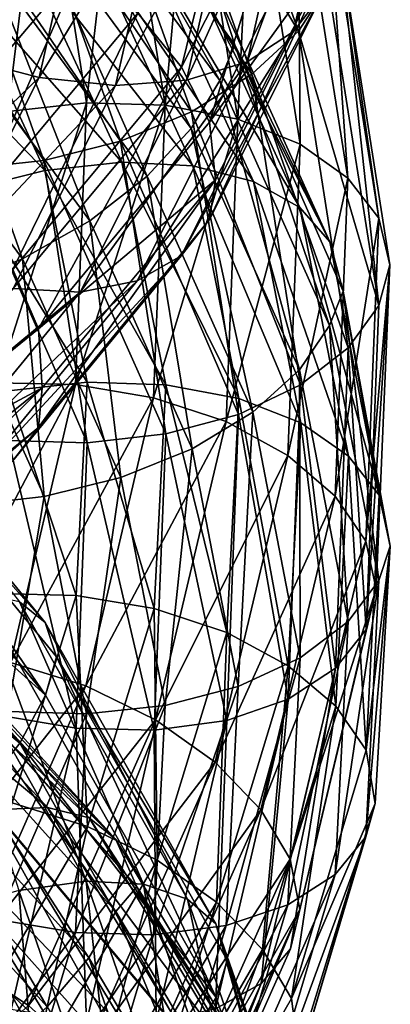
# Model space of a CAD drawing. Header units: metres. Extents: x -109 to 109, y -917 to 389.
# Tile 173 of 656: x 15.62 to 18.98, y -859.84 to -850.9. Entities that reach past the tile are written whole.
import ezdxf

# ---------------------------------------------------------------- set-up
doc = ezdxf.new("R2010")
doc.units = ezdxf.units.M
doc.layers.add('solid_24503124_XXX_01_SW0001_01', color=7, linetype='CONTINUOUS')

msp = doc.modelspace()

# ---------------------------------------------------------------- linework, layer by layer
at = {"layer": 'solid_24503124_XXX_01_SW0001_01'}
for points in [[(17.145945, -848.231567, -77.027954), (18.147417, -850.998413, -75.541969), (16.747141, -848.676575, -77.31208)], [(18.418266, -850.582581, -75.123573), (18.147417, -850.998413, -75.541969), (17.145945, -848.231567, -77.027954)], [(18.103788, -851.00354, -333.421661), (18.375671, -850.645935, -333.922302), (18.86281, -848.477783, -331.504669)], [(18.583719, -848.863892, -331.042236), (18.103788, -851.00354, -333.421661), (18.86281, -848.477783, -331.504669)], [(16.747141, -848.676575, -77.31208), (17.725319, -851.391357, -75.878387), (16.22924, -849.087891, -77.474945)], [(18.147417, -850.998413, -75.541969), (17.725319, -851.391357, -75.878387), (16.747141, -848.676575, -77.31208)], [(17.087172, -851.327271, -337.624634), (16.689735, -850.837219, -337.905182), (17.686127, -848.887573, -335.622467)], [(18.107292, -849.319458, -335.299042), (17.087172, -851.327271, -337.624634), (17.686127, -848.887573, -335.622467)], [(17.681244, -851.27771, -332.958069), (18.103788, -851.00354, -333.421661), (18.583719, -848.863892, -331.042236)], [(18.149973, -849.1875, -330.633301), (17.681244, -851.27771, -332.958069), (18.583719, -848.863892, -331.042236)], [(16.22924, -849.087891, -77.474945), (17.177168, -851.732849, -76.105103), (15.619933, -849.436462, -77.497757)], [(15.8297, -849.118225, -72.389519), (16.224129, -851.649597, -71.049507), (16.52549, -849.044861, -72.552444)], [(15.918839, -849.390015, -312.462799), (17.433697, -851.448425, -314.532135), (16.073862, -849.060974, -312.994324)], [(16.073862, -849.060974, -312.994324), (17.570824, -851.123901, -315.077026), (17.435472, -850.703552, -315.50351)], [(17.433697, -851.448425, -314.532135), (17.570824, -851.123901, -315.077026), (16.073862, -849.060974, -312.994324)], [(16.224129, -851.649597, -71.049507), (16.937256, -851.67157, -71.134636), (16.52549, -849.044861, -72.552444)], [(17.725319, -851.391357, -75.878387), (17.177168, -851.732849, -76.105103), (16.22924, -849.087891, -77.474945)], [(16.52549, -849.044861, -72.552444), (16.937256, -851.67157, -71.134636), (17.171141, -849.081421, -72.829857)], [(16.937256, -851.67157, -71.134636), (17.598993, -851.797852, -71.342194), (17.171141, -849.081421, -72.829857)], [(17.171141, -849.081421, -72.829857), (17.598993, -851.797852, -71.342194), (17.720425, -849.231201, -73.210052)], [(15.134162, -849.292847, -72.348679), (15.511258, -851.730042, -71.088486), (15.8297, -849.118225, -72.389519)], [(15.511258, -851.730042, -71.088486), (16.224129, -851.649597, -71.049507), (15.8297, -849.118225, -72.389519)], [(17.133175, -851.446106, -332.567047), (17.681244, -851.27771, -332.958069), (18.149973, -849.1875, -330.633301)], [(17.587376, -849.423584, -330.309998), (17.133175, -851.446106, -332.567047), (18.149973, -849.1875, -330.633301)], [(17.598993, -851.797852, -71.342194), (18.161963, -852.025635, -71.665802), (17.720425, -849.231201, -73.210052)], [(17.720425, -849.231201, -73.210052), (18.161963, -852.025635, -71.665802), (18.143906, -849.477905, -73.663712)], [(17.342197, -851.827271, -337.239166), (17.087172, -851.327271, -337.624634), (18.107292, -849.319458, -335.299042)], [(18.377542, -849.778809, -334.888947), (17.342197, -851.827271, -337.239166), (18.107292, -849.319458, -335.299042)], [(15.619933, -849.436462, -77.497757), (16.532272, -851.997437, -76.199768), (14.962778, -849.703857, -77.386078)], [(17.177168, -851.732849, -76.105103), (16.532272, -851.997437, -76.199768), (15.619933, -849.436462, -77.497757)], [(15.683307, -849.852844, -312.100128), (17.175751, -851.883057, -314.137756), (15.918839, -849.390015, -312.462799)], [(17.175751, -851.883057, -314.137756), (17.433697, -851.448425, -314.532135), (15.918839, -849.390015, -312.462799)], [(16.488953, -851.492065, -332.27951), (17.133175, -851.446106, -332.567047), (17.587376, -849.423584, -330.309998)], [(16.926073, -849.55188, -330.099518), (16.488953, -851.492065, -332.27951), (17.587376, -849.423584, -330.309998)], [(15.501019, -849.482727, -330.041321), (15.100699, -851.239685, -332.060516), (16.213417, -849.570679, -330.009216)], [(18.143906, -849.477905, -73.663712), (18.595997, -852.334229, -72.079063), (18.416391, -849.800232, -74.157089)], [(18.161963, -852.025635, -71.665802), (18.595997, -852.334229, -72.079063), (18.143906, -849.477905, -73.663712)], [(15.100699, -851.239685, -332.060516), (15.7947, -851.420105, -332.108063), (16.213417, -849.570679, -330.009216)], [(15.7947, -851.420105, -332.108063), (16.488953, -851.492065, -332.27951), (16.926073, -849.55188, -330.099518)], [(16.213417, -849.570679, -330.009216), (15.7947, -851.420105, -332.108063), (16.926073, -849.55188, -330.099518)], [(14.962778, -849.703857, -77.386078), (15.836734, -852.172974, -76.163139), (14.305385, -849.873962, -77.151863)], [(16.532272, -851.997437, -76.199768), (15.836734, -852.172974, -76.163139), (14.962778, -849.703857, -77.386078)], [(18.452444, -850.281006, -334.483734), (17.342197, -851.827271, -337.239166), (18.377542, -849.778809, -334.888947)], [(18.416391, -849.800232, -74.157089), (18.875271, -852.698669, -72.550461), (18.51906, -850.20166, -74.642311)], [(18.595997, -852.334229, -72.079063), (18.875271, -852.698669, -72.550461), (18.416391, -849.800232, -74.157089)], [(15.836734, -852.172974, -76.163139), (15.140944, -852.250244, -76.001999), (14.305385, -849.873962, -77.151863)], [(15.317256, -850.335632, -311.84729), (16.774866, -852.317749, -313.840118), (15.683307, -849.852844, -312.100128)], [(16.774866, -852.317749, -313.840118), (17.175751, -851.883057, -314.137756), (15.683307, -849.852844, -312.100128)], [(16.173609, -850.393616, -338.057251), (14.726659, -852.111084, -340.145233), (15.566391, -850.029541, -338.063782)], [(15.650114, -850.250916, -317.302856), (16.544542, -852.190552, -319.350037), (14.991689, -850.418945, -317.535217)], [(16.260599, -850.194763, -316.960144), (17.189917, -852.222839, -319.071808), (15.650114, -850.250916, -317.302856)], [(17.189917, -852.222839, -319.071808), (16.544542, -852.190552, -319.350037), (15.650114, -850.250916, -317.302856)], [(17.738474, -852.365479, -318.688019), (17.189917, -852.222839, -319.071808), (16.260599, -850.194763, -316.960144)], [(16.779499, -850.260132, -316.523682), (17.738474, -852.365479, -318.688019), (16.260599, -850.194763, -316.960144)], [(18.51906, -850.20166, -74.642311), (18.877193, -853.491455, -73.535179), (18.418266, -850.582581, -75.123573)], [(18.51906, -850.20166, -74.642311), (18.975517, -853.120544, -73.033142), (18.877193, -853.491455, -73.535179)], [(18.875271, -852.698669, -72.550461), (18.975517, -853.120544, -73.033142), (18.51906, -850.20166, -74.642311)], [(14.842464, -850.804993, -311.726929), (16.254892, -852.721619, -313.664642), (15.317256, -850.335632, -311.84729)], [(16.254892, -852.721619, -313.664642), (16.774866, -852.317749, -313.840118), (15.317256, -850.335632, -311.84729)], [(18.160887, -852.6026, -318.228394), (17.738474, -852.365479, -318.688019), (16.779499, -850.260132, -316.523682)], [(17.179075, -850.435242, -316.026031), (18.160887, -852.6026, -318.228394), (16.779499, -850.260132, -316.523682)], [(17.340431, -852.708984, -336.259247), (17.395369, -852.349854, -336.840729), (18.452444, -850.281006, -334.483734)], [(18.375671, -850.645935, -333.922302), (17.340431, -852.708984, -336.259247), (18.452444, -850.281006, -334.483734)], [(18.452444, -850.281006, -334.483734), (17.395369, -852.349854, -336.840729), (17.342197, -851.827271, -337.239166)], [(14.991689, -850.418945, -317.535217), (15.848488, -852.265259, -319.510956), (14.333026, -850.683716, -317.644592)], [(15.196609, -852.62146, -340.047943), (14.726659, -852.111084, -340.145233), (16.173609, -850.393616, -338.057251)], [(16.544542, -852.190552, -319.350037), (15.848488, -852.265259, -319.510956), (14.991689, -850.418945, -317.535217)], [(16.689735, -850.837219, -337.905182), (15.196609, -852.62146, -340.047943), (16.173609, -850.393616, -338.057251)], [(18.431936, -852.913818, -317.727173), (18.160887, -852.6026, -318.228394), (17.179075, -850.435242, -316.026031)], [(17.435472, -850.703552, -315.50351), (18.431936, -852.913818, -317.727173), (17.179075, -850.435242, -316.026031)], [(18.418266, -850.582581, -75.123573), (18.877193, -853.491455, -73.535179), (18.147417, -850.998413, -75.541969)], [(15.848488, -852.265259, -319.510956), (15.152182, -852.438232, -319.547302), (14.333026, -850.683716, -317.644592)], [(17.083866, -853.039429, -335.721924), (17.340431, -852.708984, -336.259247), (18.375671, -850.645935, -333.922302)], [(18.103788, -851.00354, -333.421661), (17.083866, -853.039429, -335.721924), (18.375671, -850.645935, -333.922302)], [(17.570824, -851.123901, -315.077026), (18.431936, -852.913818, -317.727173), (17.435472, -850.703552, -315.50351)], [(14.284374, -851.229065, -311.755585), (15.643694, -853.066406, -313.63092), (14.842464, -850.804993, -311.726929)], [(15.643694, -853.066406, -313.63092), (16.254892, -852.721619, -313.664642), (14.842464, -850.804993, -311.726929)], [(15.558491, -853.165405, -339.807404), (15.196609, -852.62146, -340.047943), (16.689735, -850.837219, -337.905182)], [(17.087172, -851.327271, -337.624634), (15.558491, -853.165405, -339.807404), (16.689735, -850.837219, -337.905182)], [(16.685125, -853.266357, -335.205719), (17.083866, -853.039429, -335.721924), (18.103788, -851.00354, -333.421661)], [(17.681244, -851.27771, -332.958069), (16.685125, -853.266357, -335.205719), (18.103788, -851.00354, -333.421661)], [(18.147417, -850.998413, -75.541969), (18.599594, -853.874573, -73.99231), (17.725319, -851.391357, -75.878387)], [(18.877193, -853.491455, -73.535179), (18.599594, -853.874573, -73.99231), (18.147417, -850.998413, -75.541969)], [(17.433697, -851.448425, -314.532135), (18.430059, -853.672485, -316.741547), (17.570824, -851.123901, -315.077026)], [(17.570824, -851.123901, -315.077026), (18.553543, -853.361145, -317.310089), (18.431936, -852.913818, -317.727173)], [(18.430059, -853.672485, -316.741547), (18.553543, -853.361145, -317.310089), (17.570824, -851.123901, -315.077026)], [(14.985031, -853.33374, -313.733887), (15.643694, -853.066406, -313.63092), (14.284374, -851.229065, -311.755585)], [(15.100699, -851.239685, -332.060516), (14.249963, -852.909851, -334.013916), (15.7947, -851.420105, -332.108063)], [(16.167934, -853.370178, -334.749512), (16.685125, -853.266357, -335.205719), (17.681244, -851.27771, -332.958069)], [(17.133175, -851.446106, -332.567047), (16.167934, -853.370178, -334.749512), (17.681244, -851.27771, -332.958069)], [(15.7907, -853.703003, -339.444977), (15.558491, -853.165405, -339.807404), (17.087172, -851.327271, -337.624634)], [(17.342197, -851.827271, -337.239166), (15.7907, -853.703003, -339.444977), (17.087172, -851.327271, -337.624634)], [(17.725319, -851.391357, -75.878387), (18.166979, -854.213074, -74.382797), (17.177168, -851.732849, -76.105103)], [(18.599594, -853.874573, -73.99231), (18.166979, -854.213074, -74.382797), (17.725319, -851.391357, -75.878387)], [(14.249963, -852.909851, -334.013916), (14.904865, -853.17865, -334.138184), (15.7947, -851.420105, -332.108063)], [(15.7947, -851.420105, -332.108063), (14.904865, -853.17865, -334.138184), (16.488953, -851.492065, -332.27951)], [(14.904865, -853.17865, -334.138184), (15.560005, -853.337463, -334.387787), (16.488953, -851.492065, -332.27951)], [(15.560005, -853.337463, -334.387787), (16.167934, -853.370178, -334.749512), (17.133175, -851.446106, -332.567047)], [(16.488953, -851.492065, -332.27951), (15.560005, -853.337463, -334.387787), (17.133175, -851.446106, -332.567047)], [(17.175751, -851.883057, -314.137756), (18.157373, -854.076965, -316.312836), (17.433697, -851.448425, -314.532135)], [(18.157373, -854.076965, -316.312836), (18.430059, -853.672485, -316.741547), (17.433697, -851.448425, -314.532135)], [(15.415646, -854.194824, -69.826103), (16.124121, -854.2099, -69.707146), (16.224129, -851.649597, -71.049507)], [(15.511258, -851.730042, -71.088486), (15.415646, -854.194824, -69.826103), (16.224129, -851.649597, -71.049507)], [(16.224129, -851.649597, -71.049507), (16.124121, -854.2099, -69.707146), (16.937256, -851.67157, -71.134636)], [(16.124121, -854.2099, -69.707146), (16.832851, -854.328552, -69.714325), (16.937256, -851.67157, -71.134636)], [(16.937256, -851.67157, -71.134636), (16.832851, -854.328552, -69.714325), (17.598993, -851.797852, -71.342194)], [(17.177168, -851.732849, -76.105103), (17.605171, -854.481445, -74.675507), (16.532272, -851.997437, -76.199768)], [(18.166979, -854.213074, -74.382797), (17.605171, -854.481445, -74.675507), (17.177168, -851.732849, -76.105103)], [(17.395369, -852.349854, -336.840729), (15.7907, -853.703003, -339.444977), (17.342197, -851.827271, -337.239166)], [(16.832851, -854.328552, -69.714325), (17.490511, -854.545837, -69.851936), (17.598993, -851.797852, -71.342194)], [(17.598993, -851.797852, -71.342194), (17.490511, -854.545837, -69.851936), (18.161963, -852.025635, -71.665802)], [(16.774866, -852.317749, -313.840118), (17.733576, -854.460022, -315.966705), (17.175751, -851.883057, -314.137756)], [(17.733576, -854.460022, -315.966705), (18.157373, -854.076965, -316.312836), (17.175751, -851.883057, -314.137756)], [(16.532272, -851.997437, -76.199768), (16.944206, -854.658264, -74.844444), (15.836734, -852.172974, -76.163139)], [(17.605171, -854.481445, -74.675507), (16.944206, -854.658264, -74.844444), (16.532272, -851.997437, -76.199768)], [(17.490511, -854.545837, -69.851936), (18.050011, -854.8526, -70.118896), (18.161963, -852.025635, -71.665802)], [(18.161963, -852.025635, -71.665802), (18.050011, -854.8526, -70.118896), (18.595997, -852.334229, -72.079063)], [(15.836734, -852.172974, -76.163139), (16.231337, -854.737732, -74.885353), (15.140944, -852.250244, -76.001999)], [(16.944206, -854.658264, -74.844444), (16.231337, -854.737732, -74.885353), (15.836734, -852.172974, -76.163139)], [(16.544542, -852.190552, -319.350037), (16.945116, -854.210999, -321.474121), (15.848488, -852.265259, -319.510956)], [(17.606117, -854.3349, -321.263397), (16.945116, -854.210999, -321.474121), (16.544542, -852.190552, -319.350037)], [(17.189917, -852.222839, -319.071808), (17.606117, -854.3349, -321.263397), (16.544542, -852.190552, -319.350037)], [(16.231337, -854.737732, -74.885353), (15.518209, -854.717834, -74.799713), (15.140944, -852.250244, -76.001999)], [(15.848488, -852.265259, -319.510956), (16.232208, -854.188904, -321.560303), (15.152182, -852.438232, -319.547302)], [(16.945116, -854.210999, -321.474121), (16.232208, -854.188904, -321.560303), (15.848488, -852.265259, -319.510956)], [(18.167955, -854.557678, -320.934662), (17.606117, -854.3349, -321.263397), (17.189917, -852.222839, -319.071808)], [(17.738474, -852.365479, -318.688019), (18.167955, -854.557678, -320.934662), (17.189917, -852.222839, -319.071808)], [(15.789093, -854.598511, -338.452911), (15.821921, -854.238098, -339.046143), (17.395369, -852.349854, -336.840729)], [(17.340431, -852.708984, -336.259247), (15.789093, -854.598511, -338.452911), (17.395369, -852.349854, -336.840729)], [(17.395369, -852.349854, -336.840729), (15.821921, -854.238098, -339.046143), (15.7907, -853.703003, -339.444977)], [(16.254892, -852.721619, -313.664642), (17.183886, -854.793762, -315.731628), (16.774866, -852.317749, -313.840118)], [(17.183886, -854.793762, -315.731628), (17.733576, -854.460022, -315.966705), (16.774866, -852.317749, -313.840118)], [(18.600594, -854.859131, -320.514862), (18.167955, -854.557678, -320.934662), (17.738474, -852.365479, -318.688019)], [(18.160887, -852.6026, -318.228394), (18.600594, -854.859131, -320.514862), (17.738474, -852.365479, -318.688019)], [(18.050011, -854.8526, -70.118896), (18.481369, -855.223999, -70.49176), (18.595997, -852.334229, -72.079063)], [(18.595997, -852.334229, -72.079063), (18.481369, -855.223999, -70.49176), (18.875271, -852.698669, -72.550461)], [(16.232208, -854.188904, -321.560303), (15.519043, -854.266785, -321.520325), (15.152182, -852.438232, -319.547302)], [(18.878206, -855.214783, -320.03595), (18.600594, -854.859131, -320.514862), (18.160887, -852.6026, -318.228394)], [(18.431936, -852.913818, -317.727173), (18.878206, -855.214783, -320.03595), (18.160887, -852.6026, -318.228394)], [(15.555481, -854.903931, -337.88147), (15.789093, -854.598511, -338.452911), (17.340431, -852.708984, -336.259247)], [(17.083866, -853.039429, -335.721924), (15.555481, -854.903931, -337.88147), (17.340431, -852.708984, -336.259247)], [(15.643694, -853.066406, -313.63092), (16.537756, -855.053589, -315.630432), (16.254892, -852.721619, -313.664642)], [(16.537756, -855.053589, -315.630432), (17.183886, -854.793762, -315.731628), (16.254892, -852.721619, -313.664642)], [(18.481369, -855.223999, -70.49176), (18.758923, -855.631042, -70.941223), (18.875271, -852.698669, -72.550461)], [(18.875271, -852.698669, -72.550461), (18.758923, -855.631042, -70.941223), (18.975517, -853.120544, -73.033142)], [(18.553543, -853.361145, -317.310089), (18.878206, -855.214783, -320.03595), (18.431936, -852.913818, -317.727173)], [(14.985031, -853.33374, -313.733887), (15.841449, -855.227356, -315.662628), (15.643694, -853.066406, -313.63092)], [(15.192413, -855.087341, -337.316376), (15.555481, -854.903931, -337.88147), (17.083866, -853.039429, -335.721924)], [(16.685125, -853.266357, -335.205719), (15.192413, -855.087341, -337.316376), (17.083866, -853.039429, -335.721924)], [(15.841449, -855.227356, -315.662628), (16.537756, -855.053589, -315.630432), (15.643694, -853.066406, -313.63092)], [(15.7907, -853.703003, -339.444977), (13.766832, -855.343323, -341.447357), (15.558491, -853.165405, -339.807404)], [(18.758923, -855.631042, -70.941223), (18.853764, -856.068115, -71.424545), (18.975517, -853.120544, -73.033142)], [(18.975517, -853.120544, -73.033142), (18.760832, -856.434265, -71.944389), (18.877193, -853.491455, -73.535179)], [(18.975517, -853.120544, -73.033142), (18.853764, -856.068115, -71.424545), (18.760832, -856.434265, -71.944389)], [(14.721492, -855.131409, -336.7995), (15.192413, -855.087341, -337.316376), (16.685125, -853.266357, -335.205719)], [(16.167934, -853.370178, -334.749512), (14.721492, -855.131409, -336.7995), (16.685125, -853.266357, -335.205719)], [(15.560005, -853.337463, -334.387787), (14.16795, -855.026001, -336.368683), (16.167934, -853.370178, -334.749512)], [(14.16795, -855.026001, -336.368683), (14.721492, -855.131409, -336.7995), (16.167934, -853.370178, -334.749512)], [(15.145394, -855.305908, -315.821747), (15.841449, -855.227356, -315.662628), (14.985031, -853.33374, -313.733887)], [(18.430059, -853.672485, -316.741547), (18.876286, -855.987793, -319.035461), (18.553543, -853.361145, -317.310089)], [(18.553543, -853.361145, -317.310089), (18.980373, -855.677612, -319.616882), (18.878206, -855.214783, -320.03595)], [(18.876286, -855.987793, -319.035461), (18.980373, -855.677612, -319.616882), (18.553543, -853.361145, -317.310089)], [(18.877193, -853.491455, -73.535179), (18.760832, -856.434265, -71.944389), (18.599594, -853.874573, -73.99231)], [(15.821921, -854.238098, -339.046143), (13.766832, -855.343323, -341.447357), (15.7907, -853.703003, -339.444977)], [(18.157373, -854.076965, -316.312836), (18.596996, -856.361084, -318.570923), (18.430059, -853.672485, -316.741547)], [(18.596996, -856.361084, -318.570923), (18.876286, -855.987793, -319.035461), (18.430059, -853.672485, -316.741547)], [(13.824082, -853.897644, -94.256172), (15.851521, -856.369019, -93.284225), (13.913769, -854.18927, -94.784386)], [(15.616984, -856.182129, -92.726631), (15.851521, -856.369019, -93.284225), (13.824082, -853.897644, -94.256172)], [(18.599594, -853.874573, -73.99231), (18.484945, -856.78418, -72.440399), (18.166979, -854.213074, -74.382797)], [(18.760832, -856.434265, -71.944389), (18.484945, -856.78418, -72.440399), (18.599594, -853.874573, -73.99231)], [(17.733576, -854.460022, -315.966705), (18.162939, -856.690613, -318.174103), (18.157373, -854.076965, -316.312836)], [(18.162939, -856.690613, -318.174103), (18.596996, -856.361084, -318.570923), (18.157373, -854.076965, -316.312836)], [(13.765431, -856.251282, -340.444672), (13.770919, -855.890137, -341.049744), (15.821921, -854.238098, -339.046143)], [(15.789093, -854.598511, -338.452911), (13.765431, -856.251282, -340.444672), (15.821921, -854.238098, -339.046143)], [(15.821921, -854.238098, -339.046143), (13.770919, -855.890137, -341.049744), (13.766832, -855.343323, -341.447357)], [(13.913769, -854.18927, -94.784386), (15.853134, -857.029236, -94.292343), (13.82549, -854.551514, -95.248726)], [(13.913769, -854.18927, -94.784386), (15.952308, -856.683167, -93.80896), (15.853134, -857.029236, -94.292343)], [(15.851521, -856.369019, -93.284225), (15.952308, -856.683167, -93.80896), (13.913769, -854.18927, -94.784386)], [(15.415646, -854.194824, -69.826103), (14.852529, -856.624084, -68.613258), (16.124121, -854.2099, -69.707146)], [(14.852529, -856.624084, -68.613258), (15.535124, -856.733154, -68.416565), (16.124121, -854.2099, -69.707146)], [(16.13168, -856.125244, -323.632568), (15.422932, -856.107422, -323.515167), (15.519043, -854.266785, -321.520325)], [(16.232208, -854.188904, -321.560303), (16.13168, -856.125244, -323.632568), (15.519043, -854.266785, -321.520325)], [(16.124121, -854.2099, -69.707146), (15.535124, -856.733154, -68.416565), (16.832851, -854.328552, -69.714325)], [(16.840172, -856.244629, -323.622223), (16.13168, -856.125244, -323.632568), (16.232208, -854.188904, -321.560303)], [(16.945116, -854.210999, -321.474121), (16.840172, -856.244629, -323.622223), (16.232208, -854.188904, -321.560303)], [(17.49708, -856.460693, -323.47995), (16.840172, -856.244629, -323.622223), (16.945116, -854.210999, -321.474121)], [(17.606117, -854.3349, -321.263397), (17.49708, -856.460693, -323.47995), (16.945116, -854.210999, -321.474121)], [(18.166979, -854.213074, -74.382797), (18.054996, -857.067383, -72.885132), (17.605171, -854.481445, -74.675507)], [(18.484945, -856.78418, -72.440399), (18.054996, -857.067383, -72.885132), (18.166979, -854.213074, -74.382797)], [(15.535124, -856.733154, -68.416565), (16.217966, -856.946838, -68.348022), (16.832851, -854.328552, -69.714325)], [(16.832851, -854.328552, -69.714325), (16.217966, -856.946838, -68.348022), (17.490511, -854.545837, -69.851936)], [(18.055439, -856.764099, -323.207123), (17.49708, -856.460693, -323.47995), (17.606117, -854.3349, -321.263397)], [(18.167955, -854.557678, -320.934662), (18.055439, -856.764099, -323.207123), (17.606117, -854.3349, -321.263397)], [(17.605171, -854.481445, -74.675507), (17.496651, -857.261658, -73.243988), (16.944206, -854.658264, -74.844444)], [(17.183886, -854.793762, -315.731628), (17.599939, -856.951599, -317.876648), (17.733576, -854.460022, -315.966705)], [(18.054996, -857.067383, -72.885132), (17.496651, -857.261658, -73.243988), (17.605171, -854.481445, -74.675507)], [(17.599939, -856.951599, -317.876648), (18.162939, -856.690613, -318.174103), (17.733576, -854.460022, -315.966705)], [(13.56176, -856.534668, -339.842743), (13.765431, -856.251282, -340.444672), (15.789093, -854.598511, -338.452911)], [(15.555481, -854.903931, -337.88147), (13.56176, -856.534668, -339.842743), (15.789093, -854.598511, -338.452911)], [(13.82549, -854.551514, -95.248726), (15.853134, -857.029236, -94.292343), (13.622179, -855.01709, -95.614471)], [(16.217966, -856.946838, -68.348022), (16.851603, -857.25354, -68.417694), (17.490511, -854.545837, -69.851936)], [(17.490511, -854.545837, -69.851936), (16.851603, -857.25354, -68.417694), (18.050011, -854.8526, -70.118896)], [(18.485397, -857.130188, -322.827728), (18.055439, -856.764099, -323.207123), (18.167955, -854.557678, -320.934662)], [(18.600594, -854.859131, -320.514862), (18.485397, -857.130188, -322.827728), (18.167955, -854.557678, -320.934662)], [(16.131285, -857.331421, -73.605934), (15.422553, -857.213074, -73.595894), (15.518209, -854.717834, -74.799713)], [(16.231337, -854.737732, -74.885353), (16.131285, -857.331421, -73.605934), (15.518209, -854.717834, -74.799713)], [(16.944206, -854.658264, -74.844444), (16.83976, -857.349426, -73.48735), (16.231337, -854.737732, -74.885353)], [(17.496651, -857.261658, -73.243988), (16.83976, -857.349426, -73.48735), (16.944206, -854.658264, -74.844444)], [(16.83976, -857.349426, -73.48735), (16.131285, -857.331421, -73.605934), (16.231337, -854.737732, -74.885353)], [(16.537756, -855.053589, -315.630432), (16.938166, -857.123291, -317.704895), (17.183886, -854.793762, -315.731628)], [(16.938166, -857.123291, -317.704895), (17.599939, -856.951599, -317.876648), (17.183886, -854.793762, -315.731628)], [(16.851603, -857.25354, -68.417694), (17.390663, -857.638, -68.629684), (18.050011, -854.8526, -70.118896)], [(18.050011, -854.8526, -70.118896), (17.390663, -857.638, -68.629684), (18.481369, -855.223999, -70.49176)], [(18.761292, -857.53064, -322.371521), (18.485397, -857.130188, -322.827728), (18.600594, -854.859131, -320.514862)], [(18.878206, -855.214783, -320.03595), (18.761292, -857.53064, -322.371521), (18.600594, -854.859131, -320.514862)], [(13.622179, -855.01709, -95.614471), (15.620007, -857.465881, -94.686737), (13.305335, -855.529663, -95.861237)], [(15.853134, -857.029236, -94.292343), (15.620007, -857.465881, -94.686737), (13.622179, -855.01709, -95.614471)], [(15.841449, -855.227356, -315.662628), (16.224998, -857.200134, -317.663055), (16.537756, -855.053589, -315.630432)], [(16.224998, -857.200134, -317.663055), (16.938166, -857.123291, -317.704895), (16.537756, -855.053589, -315.630432)], [(15.145394, -855.305908, -315.821747), (15.512092, -857.180176, -317.749756), (15.841449, -855.227356, -315.662628)], [(15.512092, -857.180176, -317.749756), (16.224998, -857.200134, -317.663055), (15.841449, -855.227356, -315.662628)], [(17.390663, -857.638, -68.629684), (17.806265, -858.071045, -68.963394), (18.481369, -855.223999, -70.49176)], [(18.481369, -855.223999, -70.49176), (17.806265, -858.071045, -68.963394), (18.758923, -855.631042, -70.941223)], [(18.980373, -855.677612, -319.616882), (18.761292, -857.53064, -322.371521), (18.878206, -855.214783, -320.03595)], [(15.620007, -857.465881, -94.686737), (15.256695, -857.931335, -94.972809), (13.305335, -855.529663, -95.861237)], [(17.806265, -858.071045, -68.963394), (18.073679, -858.519958, -69.391663), (18.758923, -855.631042, -70.941223)], [(18.758923, -855.631042, -70.941223), (18.073679, -858.519958, -69.391663), (18.853764, -856.068115, -71.424545)], [(18.759382, -858.318176, -321.356049), (18.843279, -858.013123, -321.955139), (18.980373, -855.677612, -319.616882)], [(18.876286, -855.987793, -319.035461), (18.759382, -858.318176, -321.356049), (18.980373, -855.677612, -319.616882)], [(18.980373, -855.677612, -319.616882), (18.843279, -858.013123, -321.955139), (18.761292, -857.53064, -322.371521)], [(18.481821, -858.660034, -320.855225), (18.759382, -858.318176, -321.356049), (18.876286, -855.987793, -319.035461)], [(18.596996, -856.361084, -318.570923), (18.481821, -858.660034, -320.855225), (18.876286, -855.987793, -319.035461)], [(14.105212, -856.123474, -300.623871), (15.871892, -858.05011, -302.424408), (13.669013, -856.216125, -301.132324)], [(16.249853, -858.143311, -301.893768), (15.871892, -858.05011, -302.424408), (14.105212, -856.123474, -300.623871)], [(14.441104, -856.159851, -300.065063), (16.249853, -858.143311, -301.893768), (14.105212, -856.123474, -300.623871)], [(14.779698, -856.151245, -91.701927), (16.222586, -858.718994, -90.662926), (15.252481, -856.106201, -92.186142)], [(15.612602, -858.804565, -90.32502), (16.222586, -858.718994, -90.662926), (14.779698, -856.151245, -91.701927)], [(15.252481, -856.106201, -92.186142), (16.741526, -858.747742, -91.10347), (15.616984, -856.182129, -92.726631)], [(16.222586, -858.718994, -90.662926), (16.741526, -858.747742, -91.10347), (15.252481, -856.106201, -92.186142)], [(16.13168, -856.125244, -323.632568), (15.550951, -858.008179, -325.675049), (15.422932, -856.107422, -323.515167)], [(16.233938, -858.222473, -325.739319), (15.550951, -858.008179, -325.675049), (16.13168, -856.125244, -323.632568)], [(16.840172, -856.244629, -323.622223), (16.233938, -858.222473, -325.739319), (16.13168, -856.125244, -323.632568)], [(18.073679, -858.519958, -69.391663), (18.159077, -858.978577, -69.872314), (18.853764, -856.068115, -71.424545)], [(18.853764, -856.068115, -71.424545), (18.07552, -859.333191, -70.41301), (18.760832, -856.434265, -71.944389)], [(18.853764, -856.068115, -71.424545), (18.159077, -858.978577, -69.872314), (18.07552, -859.333191, -70.41301)], [(15.871892, -858.05011, -302.424408), (15.381058, -858.071594, -302.893311), (13.669013, -856.216125, -301.132324)], [(16.492382, -858.34021, -301.340088), (16.249853, -858.143311, -301.893768), (14.441104, -856.159851, -300.065063)], [(14.656636, -856.317688, -299.496155), (16.492382, -858.34021, -301.340088), (14.441104, -856.159851, -300.065063)], [(15.616984, -856.182129, -92.726631), (17.141615, -858.881897, -91.613358), (15.851521, -856.369019, -93.284225)], [(16.741526, -858.747742, -91.10347), (17.141615, -858.881897, -91.613358), (15.616984, -856.182129, -92.726631)], [(16.867197, -858.528442, -325.664429), (16.233938, -858.222473, -325.739319), (16.840172, -856.244629, -323.622223)], [(17.49708, -856.460693, -323.47995), (16.867197, -858.528442, -325.664429), (16.840172, -856.244629, -323.622223)], [(14.871809, -856.716614, -299.082153), (16.492382, -858.34021, -301.340088), (14.656636, -856.317688, -299.496155)], [(15.851521, -856.369019, -93.284225), (17.399046, -859.107849, -92.155045), (15.952308, -856.683167, -93.80896)], [(17.141615, -858.881897, -91.613358), (17.399046, -859.107849, -92.155045), (15.851521, -856.369019, -93.284225)], [(18.050453, -858.935791, -320.407013), (18.481821, -858.660034, -320.855225), (18.596996, -856.361084, -318.570923)], [(18.162939, -856.690613, -318.174103), (18.050453, -858.935791, -320.407013), (18.596996, -856.361084, -318.570923)], [(17.405457, -858.910583, -325.446655), (16.867197, -858.528442, -325.664429), (17.49708, -856.460693, -323.47995)], [(18.055439, -856.764099, -323.207123), (17.405457, -858.910583, -325.446655), (17.49708, -856.460693, -323.47995)], [(18.760832, -856.434265, -71.944389), (18.07552, -859.333191, -70.41301), (18.484945, -856.78418, -72.440399)], [(15.952308, -856.683167, -93.80896), (17.400818, -859.775391, -93.18042), (15.853134, -857.029236, -94.292343)], [(15.952308, -856.683167, -93.80896), (17.50165, -859.437805, -92.679886), (17.400818, -859.775391, -93.18042)], [(17.399046, -859.107849, -92.155045), (17.50165, -859.437805, -92.679886), (15.952308, -856.683167, -93.80896)], [(17.49094, -859.123718, -320.046356), (18.050453, -858.935791, -320.407013), (18.162939, -856.690613, -318.174103)], [(17.599939, -856.951599, -317.876648), (17.49094, -859.123718, -320.046356), (18.162939, -856.690613, -318.174103)], [(15.535124, -856.733154, -68.416565), (14.473944, -859.152832, -67.231033), (16.217966, -856.946838, -68.348022)], [(14.655145, -856.961121, -298.489655), (16.490702, -858.995117, -300.320526), (14.871809, -856.716614, -299.082153)], [(14.871809, -856.716614, -299.082153), (16.681574, -858.769836, -300.935211), (16.492382, -858.34021, -301.340088)], [(16.490702, -858.995117, -300.320526), (16.681574, -858.769836, -300.935211), (14.871809, -856.716614, -299.082153)], [(17.819937, -859.339844, -325.107117), (17.405457, -858.910583, -325.446655), (18.055439, -856.764099, -323.207123)], [(18.485397, -857.130188, -322.827728), (17.819937, -859.339844, -325.107117), (18.055439, -856.764099, -323.207123)], [(18.484945, -856.78418, -72.440399), (17.80971, -859.650391, -70.946907), (18.054996, -857.067383, -72.885132)], [(18.07552, -859.333191, -70.41301), (17.80971, -859.650391, -70.946907), (18.484945, -856.78418, -72.440399)], [(14.473944, -859.152832, -67.231033), (15.110142, -859.457031, -67.091286), (16.217966, -856.946838, -68.348022)], [(16.217966, -856.946838, -68.348022), (15.110142, -859.457031, -67.091286), (16.851603, -857.25354, -68.417694)], [(16.833265, -859.206787, -319.803009), (17.49094, -859.123718, -320.046356), (17.599939, -856.951599, -317.876648)], [(16.938166, -857.123291, -317.704895), (16.833265, -859.206787, -319.803009), (17.599939, -856.951599, -317.876648)], [(14.43831, -857.411072, -298.107758), (16.24671, -859.416565, -299.91153), (14.655145, -856.961121, -298.489655)], [(16.24671, -859.416565, -299.91153), (16.490702, -858.995117, -300.320526), (14.655145, -856.961121, -298.489655)], [(15.853134, -857.029236, -94.292343), (17.400818, -859.775391, -93.18042), (15.620007, -857.465881, -94.686737)], [(16.124516, -859.186157, -319.686066), (16.833265, -859.206787, -319.803009), (16.938166, -857.123291, -317.704895)], [(16.224998, -857.200134, -317.663055), (16.124516, -859.186157, -319.686066), (16.938166, -857.123291, -317.704895)], [(18.054996, -857.067383, -72.885132), (17.395466, -859.87915, -71.444427), (17.496651, -857.261658, -73.243988)], [(17.80971, -859.650391, -70.946907), (17.395466, -859.87915, -71.444427), (18.054996, -857.067383, -72.885132)], [(18.085899, -859.783997, -324.67334), (17.819937, -859.339844, -325.107117), (18.485397, -857.130188, -322.827728)], [(18.761292, -857.53064, -322.371521), (18.085899, -859.783997, -324.67334), (18.485397, -857.130188, -322.827728)], [(15.512092, -857.180176, -317.749756), (15.416023, -859.067017, -319.69928), (16.224998, -857.200134, -317.663055)], [(15.416023, -859.067017, -319.69928), (16.124516, -859.186157, -319.686066), (16.224998, -857.200134, -317.663055)], [(16.131285, -857.331421, -73.605934), (15.542027, -859.88678, -72.377388), (15.422553, -857.213074, -73.595894)], [(15.110142, -859.457031, -67.091286), (15.700496, -859.848877, -67.097122), (16.851603, -857.25354, -68.417694)], [(16.851603, -857.25354, -68.417694), (15.700496, -859.848877, -67.097122), (17.390663, -857.638, -68.629684)], [(17.496651, -857.261658, -73.243988), (16.857517, -860.000427, -71.867638), (16.83976, -857.349426, -73.48735)], [(17.395466, -859.87915, -71.444427), (16.857517, -860.000427, -71.867638), (17.496651, -857.261658, -73.243988)], [(16.224621, -860.000549, -72.183334), (15.542027, -859.88678, -72.377388), (16.131285, -857.331421, -73.605934)], [(16.83976, -857.349426, -73.48735), (16.224621, -860.000549, -72.183334), (16.131285, -857.331421, -73.605934)], [(16.857517, -860.000427, -71.867638), (16.224621, -860.000549, -72.183334), (16.83976, -857.349426, -73.48735)], [(14.101317, -857.902771, -297.840515), (15.867509, -859.860046, -299.606628), (14.43831, -857.411072, -298.107758)], [(15.867509, -859.860046, -299.606628), (16.24671, -859.416565, -299.91153), (14.43831, -857.411072, -298.107758)], [(15.620007, -857.465881, -94.686737), (17.144932, -860.179626, -93.60656), (15.256695, -857.931335, -94.972809)], [(17.400818, -859.775391, -93.18042), (17.144932, -860.179626, -93.60656), (15.620007, -857.465881, -94.686737)], [(18.843279, -858.013123, -321.955139), (18.085899, -859.783997, -324.67334), (18.761292, -857.53064, -322.371521)], [(15.700496, -859.848877, -67.097122), (16.202734, -860.30719, -67.257515), (17.390663, -857.638, -68.629684)], [(17.390663, -857.638, -68.629684), (16.202734, -860.30719, -67.257515), (17.806265, -858.071045, -68.963394)], [(15.375661, -860.294922, -299.431915), (15.867509, -859.860046, -299.606628), (14.101317, -857.902771, -297.840515)], [(15.256695, -857.931335, -94.972809), (16.746151, -860.592102, -93.936172), (14.784885, -858.393616, -95.125725)], [(17.144932, -860.179626, -93.60656), (16.746151, -860.592102, -93.936172), (15.256695, -857.931335, -94.972809)], [(16.233938, -858.222473, -325.739319), (15.141974, -860.078247, -327.771698), (15.550951, -858.008179, -325.675049)], [(18.084057, -860.585876, -323.643311), (18.147242, -860.278137, -324.252594), (18.843279, -858.013123, -321.955139)], [(18.759382, -858.318176, -321.356049), (18.084057, -860.585876, -323.643311), (18.843279, -858.013123, -321.955139)], [(18.843279, -858.013123, -321.955139), (18.147242, -860.278137, -324.252594), (18.085899, -859.783997, -324.67334)], [(15.381058, -858.071594, -302.893311), (16.632797, -860.13562, -304.804657), (14.803595, -858.213867, -303.265625)], [(15.871892, -858.05011, -302.424408), (17.163576, -860.192322, -304.3797), (15.381058, -858.071594, -302.893311)], [(17.163576, -860.192322, -304.3797), (16.632797, -860.13562, -304.804657), (15.381058, -858.071594, -302.893311)], [(17.572296, -860.347961, -303.880371), (17.163576, -860.192322, -304.3797), (15.871892, -858.05011, -302.424408)], [(16.249853, -858.143311, -301.893768), (17.572296, -860.347961, -303.880371), (15.871892, -858.05011, -302.424408)], [(16.202734, -860.30719, -67.257515), (16.589947, -860.798828, -67.554535), (17.806265, -858.071045, -68.963394)], [(17.806265, -858.071045, -68.963394), (16.589947, -860.798828, -67.554535), (18.073679, -858.519958, -69.391663)], [(17.834562, -860.587708, -303.343628), (17.572296, -860.347961, -303.880371), (16.249853, -858.143311, -301.893768)], [(16.492382, -858.34021, -301.340088), (17.834562, -860.587708, -303.343628), (16.249853, -858.143311, -301.893768)], [(14.803595, -858.213867, -303.265625), (16.008339, -860.188293, -305.12262), (14.180784, -858.462158, -303.522858)], [(16.632797, -860.13562, -304.804657), (16.008339, -860.188293, -305.12262), (14.803595, -858.213867, -303.265625)], [(15.732637, -860.469238, -327.761108), (15.141974, -860.078247, -327.771698), (16.233938, -858.222473, -325.739319)], [(16.867197, -858.528442, -325.664429), (15.732637, -860.469238, -327.761108), (16.233938, -858.222473, -325.739319)], [(16.681574, -858.769836, -300.935211), (17.834562, -860.587708, -303.343628), (16.492382, -858.34021, -301.340088)], [(17.816488, -860.897156, -323.106781), (18.084057, -860.585876, -323.643311), (18.759382, -858.318176, -321.356049)], [(18.481821, -858.660034, -320.855225), (17.816488, -860.897156, -323.106781), (18.759382, -858.318176, -321.356049)], [(16.008339, -860.188293, -305.12262), (15.334843, -860.341675, -305.319336), (14.180784, -858.462158, -303.522858)], [(14.784885, -858.393616, -95.125725), (16.228281, -860.983887, -94.14164), (14.229805, -858.822144, -95.126625)], [(16.746151, -860.592102, -93.936172), (16.228281, -860.983887, -94.14164), (14.784885, -858.393616, -95.125725)], [(16.234692, -860.925842, -327.595917), (15.732637, -860.469238, -327.761108), (16.867197, -858.528442, -325.664429)], [(17.405457, -858.910583, -325.446655), (16.234692, -860.925842, -327.595917), (16.867197, -858.528442, -325.664429)], [(16.589947, -860.798828, -67.554535), (16.839094, -861.287476, -67.96302), (18.073679, -858.519958, -69.391663)], [(18.073679, -858.519958, -69.391663), (16.839094, -861.287476, -67.96302), (18.159077, -858.978577, -69.872314)], [(15.612602, -858.804565, -90.32502), (16.52496, -861.462341, -89.242317), (16.222586, -858.718994, -90.662926)], [(16.222586, -858.718994, -90.662926), (17.170589, -861.469238, -89.522087), (16.741526, -858.747742, -91.10347)], [(16.52496, -861.462341, -89.242317), (17.170589, -861.469238, -89.522087), (16.222586, -858.718994, -90.662926)], [(16.741526, -858.747742, -91.10347), (17.719854, -861.577881, -89.916046), (17.141615, -858.881897, -91.613358)], [(17.170589, -861.469238, -89.522087), (17.719854, -861.577881, -89.916046), (16.741526, -858.747742, -91.10347)], [(17.40065, -861.120483, -322.608093), (17.816488, -860.897156, -323.106781), (18.481821, -858.660034, -320.855225)], [(18.050453, -858.935791, -320.407013), (17.40065, -861.120483, -322.608093), (18.481821, -858.660034, -320.855225)], [(16.228281, -860.983887, -94.14164), (15.619009, -861.328186, -94.20118), (14.229805, -858.822144, -95.126625)], [(14.955248, -858.993347, -90.105522), (15.829191, -861.552612, -89.08802), (15.612602, -858.804565, -90.32502)], [(15.829191, -861.552612, -89.08802), (16.52496, -861.462341, -89.242317), (15.612602, -858.804565, -90.32502)], [(16.490702, -858.995117, -300.320526), (17.832747, -861.255005, -302.309601), (16.681574, -858.769836, -300.935211)], [(16.681574, -858.769836, -300.935211), (17.996288, -861.048157, -302.948181), (17.834562, -860.587708, -303.343628)], [(17.832747, -861.255005, -302.309601), (17.996288, -861.048157, -302.948181), (16.681574, -858.769836, -300.935211)], [(16.621292, -861.414917, -327.294464), (16.234692, -860.925842, -327.595917), (17.405457, -858.910583, -325.446655)], [(17.819937, -859.339844, -325.107117), (16.621292, -861.414917, -327.294464), (17.405457, -858.910583, -325.446655)], [(17.141615, -858.881897, -91.613358), (18.143322, -861.775085, -90.393295), (17.399046, -859.107849, -92.155045)], [(17.719854, -861.577881, -89.916046), (18.143322, -861.775085, -90.393295), (17.141615, -858.881897, -91.613358)], [(15.133675, -861.730652, -89.065849), (15.829191, -861.552612, -89.08802), (14.955248, -858.993347, -90.105522)], [(16.24671, -859.416565, -299.91153), (17.568897, -861.645081, -301.870483), (16.490702, -858.995117, -300.320526)], [(17.568897, -861.645081, -301.870483), (17.832747, -861.255005, -302.309601), (16.490702, -858.995117, -300.320526)], [(16.839094, -861.287476, -67.96302), (16.919315, -861.750427, -68.449738), (18.159077, -858.978577, -69.872314)], [(18.159077, -858.978577, -69.872314), (16.840809, -862.109985, -69.001778), (18.07552, -859.333191, -70.41301)], [(18.159077, -858.978577, -69.872314), (16.919315, -861.750427, -68.449738), (16.840809, -862.109985, -69.001778)], [(16.861279, -861.237122, -322.185272), (17.40065, -861.120483, -322.608093), (18.050453, -858.935791, -320.407013)], [(17.49094, -859.123718, -320.046356), (16.861279, -861.237122, -322.185272), (18.050453, -858.935791, -320.407013)], [(15.416023, -859.067017, -319.69928), (14.861057, -860.902161, -321.621521), (16.124516, -859.186157, -319.686066)], [(14.861057, -860.902161, -321.621521), (15.544044, -861.117981, -321.680634), (16.124516, -859.186157, -319.686066)], [(16.124516, -859.186157, -319.686066), (15.544044, -861.117981, -321.680634), (16.833265, -859.206787, -319.803009)], [(16.22728, -861.233765, -321.87149), (16.861279, -861.237122, -322.185272), (17.49094, -859.123718, -320.046356)], [(16.833265, -859.206787, -319.803009), (16.22728, -861.233765, -321.87149), (17.49094, -859.123718, -320.046356)], [(17.399046, -859.107849, -92.155045), (18.415798, -862.043274, -90.918053), (17.50165, -859.437805, -92.679886)], [(18.143322, -861.775085, -90.393295), (18.415798, -862.043274, -90.918053), (17.399046, -859.107849, -92.155045)], [(15.544044, -861.117981, -321.680634), (16.22728, -861.233765, -321.87149), (16.833265, -859.206787, -319.803009)], [(16.869364, -861.900513, -326.882141), (16.621292, -861.414917, -327.294464), (17.819937, -859.339844, -325.107117)], [(18.07552, -859.333191, -70.41301), (16.840809, -862.109985, -69.001778), (17.80971, -859.650391, -70.946907)], [(18.085899, -859.783997, -324.67334), (16.869364, -861.900513, -326.882141), (17.819937, -859.339844, -325.107117)], [(15.110142, -859.457031, -67.091286), (13.542725, -861.793884, -65.994888), (15.700496, -859.848877, -67.097122)], [(15.867509, -859.860046, -299.606628), (17.158836, -862.035522, -301.523682), (16.24671, -859.416565, -299.91153)], [(17.158836, -862.035522, -301.523682), (17.568897, -861.645081, -301.870483), (16.24671, -859.416565, -299.91153)], [(17.50165, -859.437805, -92.679886), (18.417675, -862.718933, -91.961929), (17.400818, -859.775391, -93.18042)], [(17.50165, -859.437805, -92.679886), (18.51861, -862.391724, -91.44281), (18.417675, -862.718933, -91.961929)], [(18.415798, -862.043274, -90.918053), (18.51861, -862.391724, -91.44281), (17.50165, -859.437805, -92.679886)], [(17.80971, -859.650391, -70.946907), (16.593157, -862.395752, -69.571457), (17.395466, -859.87915, -71.444427)], [(16.840809, -862.109985, -69.001778), (16.593157, -862.395752, -69.571457), (17.80971, -859.650391, -70.946907)], [(18.147242, -860.278137, -324.252594), (16.869364, -861.900513, -326.882141), (18.085899, -859.783997, -324.67334)], [(17.400818, -859.775391, -93.18042), (18.417675, -862.718933, -91.961929), (17.144932, -860.179626, -93.60656)]]:
    msp.add_3dface(points, dxfattribs=at)

doc.saveas('drawing.dxf')
